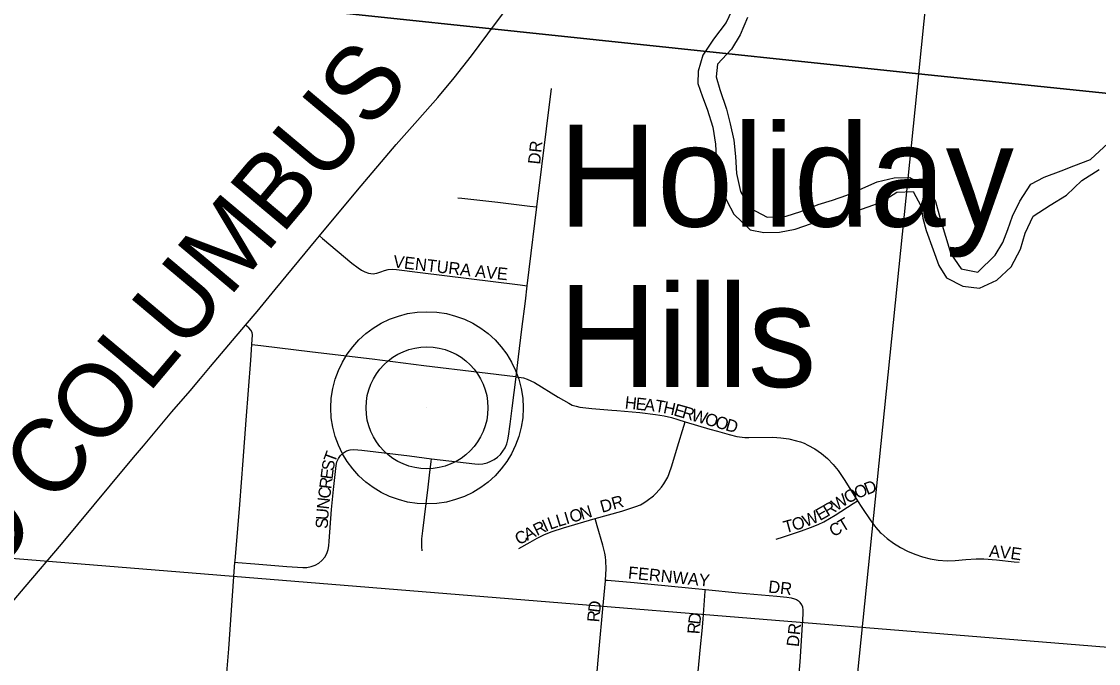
# Model space of a CAD drawing. Extents: x -209 to 4852, y 0 to 905.
# Drawn here: x 177.93 to 194.59, y 278.45 to 288.39 of the extents above; entities that cross this region are included whole.
import ezdxf

# ---------------------------------------------------------------- set-up
doc = ezdxf.new("R2010")
doc.units = 0
for name, color, linetype in [('GM_P_County_Alignment', 7, 'Continuous'), ('GM_X_County_Road_Text', 7, 'Continuous'), ('GM_X_County_Subdivision', 7, 'Continuous'), ('GM_X_Interstate_Location', 7, 'Continuous'), ('GM_X_Major_Lake', 7, 'Continuous'), ('GM_X_Minor_River', 7, 'Continuous'), ('GM_X_Township_Subdivision_Text', 7, 'Continuous'), ('GM_X_Township_Text', 7, 'Continuous'), ('GM_X_Unincorporated_Location', 7, 'Continuous'), ('SH_Text', 7, 'Continuous')]:
    doc.layers.add(name, color=color, linetype=linetype)

msp = doc.modelspace()

# ---------------------------------------------------------------- linework, layer by layer
at = {"layer": 'GM_X_County_Road_Text'}
for points in [[(182.54, 285.068), (183.125, 285.773), (183.725, 286.481), (184.054, 286.852), (184.368, 287.211), (184.623, 287.513), (184.889, 287.857), (185.26, 288.355), (185.704, 288.946)], [(181.397, 283.686), (181.577, 283.899), (181.855, 284.24), (182.488, 285.005), (182.54, 285.068)], [(177.676, 279.271), (177.99, 279.637), (178.55, 280.298), (179.308, 281.211), (179.665, 281.636), (179.82, 281.819), (180.258, 282.342), (180.539, 282.671), (180.699, 282.861), (180.855, 283.046), (181.139, 283.38), (181.397, 283.686)], [(181.494, 283.389), (181.505, 283.537), (181.497, 283.574), (181.477, 283.609), (181.448, 283.643), (181.397, 283.686)], [(181.231, 280.018), (181.233, 280.039), (181.306, 280.911), (181.357, 281.589), (181.404, 282.217), (181.477, 283.144), (181.494, 283.389)], [(181.098, 278.182), (181.136, 278.677), (181.187, 279.423), (181.231, 280.018)]]:
    msp.add_lwpolyline(points, dxfattribs=at)
at = {"layer": 'GM_X_County_Subdivision'}
msp.add_line((184.202, 282.406), (184.202, 282.406), dxfattribs=at)
at = {"layer": 'GM_X_Major_Lake'}
for points in [[(188.953, 288.632), (188.827, 288.368), (188.632, 288.113), (188.469, 287.865), (188.396, 287.616), (188.393, 287.426), (188.465, 287.219), (188.537, 287.028), (188.623, 286.753), (188.663, 286.486), (188.675, 286.296), (188.716, 286.014), (188.757, 285.808), (188.837, 285.609), (188.947, 285.402), (189.2, 285.162), (189.412, 285.12), (189.654, 285.123), (189.898, 285.172), (190.15, 285.259), (190.363, 285.324), (190.622, 285.388), (190.82, 285.445), (191.026, 285.518), (191.224, 285.59), (191.47, 285.745), (191.72, 285.756), (191.837, 285.534), (191.872, 285.343), (191.921, 285.152), (192.03, 284.854), (192.116, 284.609), (192.234, 284.417), (192.489, 284.291), (192.746, 284.256), (193.014, 284.381), (193.237, 284.59), (193.379, 284.861), (193.452, 285.11), (193.578, 285.374), (193.838, 285.544), (194.091, 285.699), (194.33, 285.923), (194.599, 286.093)], [(189.161, 288.446), (189.043, 288.182), (188.91, 287.956), (188.694, 287.725), (188.675, 287.527), (188.732, 287.336), (188.833, 287.031), (188.889, 286.801), (188.945, 286.55), (188.971, 286.298), (188.989, 286.032), (189.052, 285.757), (189.199, 285.496), (189.462, 285.355), (189.757, 285.373), (189.986, 285.445), (190.253, 285.554), (190.474, 285.618), (190.696, 285.698), (190.894, 285.786), (191.162, 285.903), (191.428, 285.967), (191.671, 285.97), (191.941, 285.813), (192.066, 285.598), (192.137, 285.338), (192.223, 285.063), (192.301, 284.788), (192.464, 284.558), (192.721, 284.507), (192.991, 284.769), (193.108, 284.964), (193.187, 285.168), (193.259, 285.372), (193.37, 285.606), (193.541, 285.869), (193.748, 285.979), (194.007, 286.073), (194.206, 286.154), (194.465, 286.248), (194.735, 286.501)]]:
    msp.add_lwpolyline(points, dxfattribs=at)
at = {"layer": 'GM_X_Minor_River'}
for points in [[(173.577, 309.901), (193.768, 307.931), (193.859, 307.914), (191.805, 287.574), (171.86, 289.687)], [(195.342, 287.212), (195.342, 307.769), (193.859, 307.914), (191.805, 287.574)], [(171.86, 289.687), (191.805, 287.574), (189.771, 267.627), (170.498, 269.384)], [(195.342, 267.012), (195.342, 287.212), (191.805, 287.574), (189.771, 267.627)]]:
    msp.add_lwpolyline(points, close=True, dxfattribs=at)
at = {"layer": 'GM_X_Township_Subdivision_Text'}
for radius in [1.488, 0.943]:
    msp.add_circle((184.202, 282.406), radius, dxfattribs=at)
at = {"layer": 'GM_X_Township_Text'}
for points in [[(185.899, 285.516), (186.125, 287.35)], [(184.681, 285.658), (184.742, 285.652), (185.298, 285.589), (185.792, 285.529), (185.899, 285.516)], [(185.753, 284.296), (185.784, 284.547), (185.899, 285.516)], [(182.54, 285.068), (182.588, 285.027), (183.037, 284.647), (183.136, 284.572), (183.188, 284.538), (183.24, 284.51), (183.297, 284.491), (183.334, 284.485), (183.369, 284.481), (183.394, 284.483), (183.426, 284.491), (183.49, 284.513), (183.543, 284.533), (183.603, 284.548), (183.661, 284.55), (183.73, 284.547), (184.097, 284.501), (185.603, 284.315), (185.642, 284.31), (185.753, 284.296)], [(185.58, 282.888), (185.615, 283.195), (185.668, 283.625), (185.724, 284.055), (185.753, 284.296)], [(181.494, 283.389), (181.631, 283.372), (182.431, 283.273), (183.355, 283.164), (184.154, 283.061), (185.016, 282.959), (185.57, 282.89), (185.58, 282.888)], [(184.273, 281.619), (184.943, 281.538), (185.005, 281.536), (185.068, 281.541), (185.13, 281.556), (185.187, 281.579), (185.242, 281.609), (185.292, 281.644), (185.337, 281.686), (185.377, 281.733), (185.412, 281.787), (185.437, 281.847), (185.453, 281.909), (185.464, 281.969), (185.488, 282.154), (185.519, 282.4), (185.552, 282.644), (185.58, 282.888)], [(185.58, 282.888), (185.692, 282.868), (185.751, 282.85), (185.808, 282.825), (185.863, 282.797), (186.233, 282.569), (186.393, 282.476), (186.449, 282.45), (186.508, 282.43), (186.568, 282.418), (186.753, 282.397), (187.062, 282.372), (187.137, 282.365)], [(187.137, 282.365), (187.496, 282.333), (187.736, 282.305), (187.872, 282.283), (187.984, 282.255), (188.083, 282.226), (188.197, 282.192)], [(186.803, 280.691), (187.213, 280.809), (187.43, 280.878), (187.505, 280.906), (187.557, 280.936), (187.608, 280.97), (187.704, 281.045), (187.748, 281.087), (187.828, 281.179), (187.864, 281.229), (187.896, 281.281), (187.924, 281.334), (187.948, 281.39), (187.988, 281.506), (188.078, 281.804), (188.175, 282.12), (188.197, 282.192)], [(188.197, 282.192), (188.577, 282.078), (188.695, 282.043)], [(188.695, 282.043), (188.874, 281.991), (188.995, 281.964), (189.117, 281.948), (189.179, 281.945), (189.551, 281.95), (189.675, 281.942), (189.798, 281.924), (189.918, 281.898), (189.977, 281.879), (190.035, 281.857), (190.091, 281.83), (190.199, 281.77), (190.302, 281.7), (190.397, 281.621), (190.482, 281.531), (190.56, 281.434), (190.666, 281.282), (190.862, 280.968)], [(181.231, 280.018), (181.275, 280.014), (181.54, 279.993), (182.033, 279.952), (182.281, 279.934), (182.346, 279.935), (182.41, 279.948), (182.471, 279.972), (182.527, 280.004), (182.578, 280.045), (182.62, 280.095), (182.651, 280.153), (182.672, 280.214), (182.683, 280.27), (182.687, 280.344), (182.725, 280.835), (182.757, 281.143), (182.798, 281.512), (182.81, 281.57), (182.833, 281.623), (182.866, 281.67), (182.909, 281.709), (182.959, 281.739), (183.014, 281.756), (183.071, 281.761), (183.193, 281.751), (183.931, 281.661), (184.273, 281.619)], [(184.127, 280.195), (184.123, 280.257), (184.122, 280.319), (184.123, 280.381), (184.136, 280.504), (184.22, 281.179), (184.243, 281.364), (184.268, 281.574), (184.273, 281.619)], [(189.602, 280.371), (189.716, 280.409), (189.995, 280.504), (190.134, 280.554), (190.25, 280.602), (190.341, 280.643), (190.513, 280.746), (190.792, 280.923), (190.862, 280.968)], [(190.862, 280.968), (190.929, 280.861), (191.066, 280.655), (191.142, 280.556), (191.212, 280.479)], [(185.623, 280.227), (185.798, 280.326), (185.907, 280.39), (186.019, 280.446), (186.136, 280.492), (186.315, 280.55), (186.803, 280.691)], [(186.961, 279.741), (186.973, 279.912), (186.97, 280.036), (186.964, 280.098), (186.954, 280.159), (186.923, 280.28), (186.836, 280.578), (186.803, 280.691)], [(191.212, 280.479), (191.225, 280.464), (191.318, 280.382), (191.418, 280.31), (191.524, 280.245), (191.635, 280.189), (191.749, 280.141), (191.866, 280.1), (191.986, 280.069), (192.108, 280.046), (192.248, 280.037), (192.368, 280.044), (192.536, 280.06), (192.695, 280.071), (192.813, 280.071), (193.012, 280.053), (193.283, 280.025), (193.359, 280.017)], [(186.584, 275.473), (186.64, 276.142), (186.765, 277.562), (186.864, 278.677), (186.92, 279.295), (186.96, 279.728), (186.961, 279.741)], [(186.961, 279.741), (186.994, 279.738), (187.408, 279.705), (188.507, 279.595)], [(188.131, 275.333), (188.215, 276.248), (188.276, 276.927), (188.341, 277.721), (188.433, 278.706), (188.455, 278.952), (188.471, 279.134), (188.505, 279.568), (188.507, 279.595)], [(188.507, 279.595), (189.021, 279.544), (189.61, 279.492), (189.765, 279.478), (189.836, 279.465), (189.888, 279.451), (189.916, 279.437), (189.946, 279.419)], [(189.673, 275.194), (189.689, 275.371), (189.746, 275.991), (189.774, 276.3), (189.877, 277.374), (189.901, 277.617), (189.918, 277.8), (189.973, 278.476), (190.02, 279.212), (190.02, 279.281), (190.014, 279.319), (190.001, 279.355), (189.974, 279.393), (189.946, 279.419)]]:
    msp.add_lwpolyline(points, dxfattribs=at)
at = {"layer": 'SH_Text'}
msp.add_lwpolyline([(110.173, 285.569), (202.362, 278.085), (232.041, 278.085), (232.041, 272.446), (202.369, 272.22)], close=True, dxfattribs=at)

# ---------------------------------------------------------------- texts
at = {"layer": 'GM_P_County_Alignment'}
for s, rotation, p in [('COLUMBUS', 49.9762, (178.426, 280.867)), ('OLD', 49.1507, (176.166, 278.226))]:
    msp.add_text(s, height=1.1364, rotation=rotation, dxfattribs=at).set_placement(p)
at = {"layer": 'GM_X_Interstate_Location'}
for s, height, rotation, p in [('DR', 0.1894, 83.9946, (185.95, 286.167)), ('VENTURA', 0.1894, 353.2922, (183.672, 284.582)), ('AVE', 0.1894, 354.0895, (184.939, 284.432)), ('H', 0.189, 353.8457, (187.255, 282.398)), ('E', 0.189, 353.8408, (187.421, 282.38)), ('A', 0.189, 353.842, (187.553, 282.366)), ('T', 0.189, 350.3086, (187.716, 282.349)), ('H', 0.189, 347.7557, (187.845, 282.327)), ('E', 0.189, 344.2273, (188.005, 282.292)), ('R', 0.189, 343.9545, (188.133, 282.256)), ('W', 0.189, 343.8837, (188.277, 282.214)), ('O', 0.189, 343.8745, (188.485, 282.154)), ('O', 0.189, 343.8891, (188.646, 282.108)), ('D', 0.189, 343.8745, (188.806, 282.062)), ('T', 0.189, 69.7414, (182.775, 281.544)), ('S', 0.189, 80.6993, (182.756, 281.421)), ('R', 0.189, 82.8418, (182.721, 281.142)), ('E', 0.189, 82.8242, (182.74, 281.291)), ('C', 0.189, 82.8659, (182.702, 280.993)), ('O', 0.189, 27.9825, (190.711, 280.918)), ('O', 0.189, 21.7121, (190.853, 280.994)), ('D', 0.189, 21.4361, (191.008, 281.055)), ('N', 0.189, 83.7153, (182.684, 280.828)), ('DR', 0.1894, 15.526, (186.909, 280.78)), ('W', 0.189, 33.1357, (190.533, 280.802)), ('U', 0.189, 86.2601, (182.674, 280.664)), ('O', 0.189, 16.693, (186.438, 280.624)), ('N', 0.189, 16.693, (186.598, 280.672)), ('W', 0.189, 23.3385, (190.059, 280.556)), ('E', 0.189, 29.527, (190.278, 280.652)), ('R', 0.189, 31.0594, (190.399, 280.72)), ('S', 0.189, 86.7474, (182.666, 280.531)), ('R', 0.189, 26.4649, (185.902, 280.419)), ('I', 0.189, 24.3752, (186.035, 280.485)), ('L', 0.189, 19.3855, (186.107, 280.518)), ('L', 0.189, 16.8798, (186.231, 280.562)), ('I', 0.189, 16.7202, (186.358, 280.6)), ('T', 0.189, 15.2024, (189.743, 280.464)), ('O', 0.189, 16.5686, (189.876, 280.5)), ('T', 0.189, 31.2344, (190.628, 280.479)), ('C', 0.189, 26.4782, (185.619, 280.278)), ('A', 0.189, 26.4575, (185.753, 280.345)), ('C', 0.189, 27.1297, (190.482, 280.403)), ('A', 0.189, 354.9441, (192.888, 280.098)), ('V', 0.189, 354.9697, (193.054, 280.084)), ('E', 0.189, 351.526, (193.217, 280.069)), ('FERNWAY', 0.1894, 354.2073, (187.305, 279.765)), ('DR', 0.1894, 353.6679, (189.473, 279.548)), ('D', 0.189, 83.0105, (186.879, 279.229)), ('R', 0.189, 85.1859, (186.866, 279.082)), ('D', 0.189, 83.5174, (188.428, 279.046)), ('R', 0.189, 85.5026, (188.416, 278.898)), ('DR', 0.1894, 83.9946, (189.95, 278.7))]:
    msp.add_text(s, height=height, rotation=rotation, dxfattribs=at).set_placement(p)
at = {"layer": 'GM_X_Unincorporated_Location'}
for s, p in [('Holiday', (186.235, 285.212)), ('Hills', (186.235, 282.729))]:
    msp.add_text(s, height=1.5795, rotation=0, dxfattribs=at).set_placement(p)

doc.saveas('drawing.dxf')
